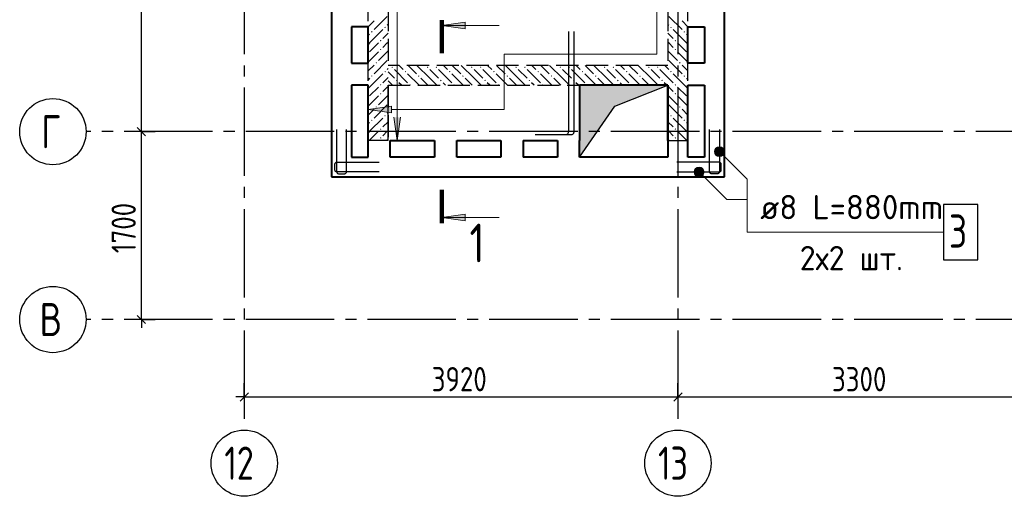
# Model space of a CAD drawing. Header units: millimetres. Extents: x 40580 to 1168286, y -220995 to 81020.
# Tile 313 of 419: x 791749 to 800649, y -113442 to -109129. Entities that reach past the tile are written whole.
import ezdxf

# ---------------------------------------------------------------- set-up
doc = ezdxf.new("R2010")
doc.units = ezdxf.units.MM
for name, pattern in [('______2', [270, 200, -70]), ('______5', [1100, 800, -100, 100, -100]), ('CENTER', [2, 1.25, -0.25, 0.25, -0.25])]:
    doc.linetypes.add(name, pattern=pattern)
for name, color, linetype, lineweight in [('Standard', 7, 'Continuous', 25), ('ЖБ Перекрытие верхний уровень', 7, 'Continuous', 35), ('Обрамление проемов стержнями', 7, 'Continuous', 25), ('ОСИ', 7, 'CENTER', 15), ('Основная', 7, 'Continuous', 40), ('Позиционная метка линия выноска', 7, 'Continuous', 13), ('Позиционная метка номер позиции', 7, 'Continuous', 13), ('Узлы символ', 7, 'Continuous', 25), ('Фиксатор', 7, 'Continuous', 25)]:
    doc.layers.add(name, color=color, linetype=linetype, lineweight=lineweight)
doc.layers.add('ЖБ Стена верхний уровень', color=7, linetype='______2', true_color=0x656565)
doc.layers.add('Тонкие', color=7, linetype='Continuous')
doc.layers.add('ФВ-2', color=7, linetype='Continuous')
doc.styles.add('GOST 2.304-81', font='txt')
doc.styles.add('ISOCPEUR', font='isocpeur.ttf')

msp = doc.modelspace()

# ---------------------------------------------------------------- hatches: boundary and pattern name
at = {"layer": 'ЖБ Стена верхний уровень', "linetype": 'Continuous', "lineweight": -3, "transparency": 33554687}
for points in [[(795058.4, -109199), (795051.9, -109192.5), (795045.4, -109199), (795051.9, -109205.5)], [(797629.3, -109199), (797635.8, -109192.5), (797642.3, -109199), (797635.8, -109205.5)], [(794938.4, -109239), (794931.9, -109232.5), (794925.3, -109239), (794931.9, -109245.5)], [(797749.3, -109239), (797755.8, -109232.5), (797762.3, -109239), (797755.8, -109245.5)], [(795018.4, -109319), (795011.8, -109312.5), (795005.4, -109319), (795011.8, -109325.5)], [(797669.3, -109319), (797675.8, -109312.5), (797682.3, -109319), (797675.8, -109325.5)], [(795018.4, -109399), (795011.8, -109392.5), (795005.4, -109399), (795011.8, -109405.5)], [(797669.3, -109399), (797675.8, -109392.5), (797682.3, -109399), (797675.8, -109405.5)], [(794978.4, -109519), (794971.9, -109512.5), (794965.4, -109519), (794971.9, -109525.5)], [(795109.3, -109559), (795115.8, -109552.5), (795122.3, -109559), (795115.8, -109565.5)], [(795429.3, -109559), (795435.8, -109552.5), (795442.3, -109559), (795435.8, -109565.5)], [(795509.3, -109559), (795515.8, -109552.5), (795522.3, -109559), (795515.8, -109565.5)], [(795829.3, -109559), (795835.8, -109552.5), (795842.3, -109559), (795835.8, -109565.5)], [(795909.3, -109559), (795915.8, -109552.5), (795922.3, -109559), (795915.8, -109565.5)], [(796229.3, -109559), (796235.8, -109552.5), (796242.3, -109559), (796235.8, -109565.5)], [(796309.3, -109559), (796315.8, -109552.5), (796322.3, -109559), (796315.8, -109565.5)], [(796629.3, -109559), (796635.8, -109552.5), (796642.3, -109559), (796635.8, -109565.5)], [(796709.3, -109559), (796715.8, -109552.5), (796722.3, -109559), (796715.8, -109565.5)], [(797029.3, -109559), (797035.8, -109552.5), (797042.3, -109559), (797035.8, -109565.5)], [(797109.3, -109559), (797115.8, -109552.5), (797122.3, -109559), (797115.8, -109565.5)], [(797429.3, -109559), (797435.8, -109552.5), (797442.3, -109559), (797435.8, -109565.5)], [(797509.3, -109559), (797515.8, -109552.5), (797522.3, -109559), (797515.8, -109565.5)], [(797709.3, -109519), (797715.8, -109512.5), (797722.3, -109519), (797715.8, -109525.5)], [(794938.4, -109639), (794931.9, -109632.5), (794925.3, -109639), (794931.9, -109645.5)], [(795058.4, -109599), (795051.9, -109592.5), (795045.4, -109599), (795051.9, -109605.5)], [(795229.3, -109599), (795235.8, -109592.5), (795242.3, -109599), (795235.8, -109605.5)], [(795349.3, -109639), (795355.8, -109632.5), (795362.3, -109639), (795355.8, -109645.5)], [(795629.3, -109599), (795635.8, -109592.5), (795642.3, -109599), (795635.8, -109605.5)], [(795749.3, -109639), (795755.8, -109632.5), (795762.3, -109639), (795755.8, -109645.5)], [(796029.3, -109599), (796035.8, -109592.5), (796042.3, -109599), (796035.8, -109605.5)], [(796149.3, -109639), (796155.8, -109632.5), (796162.3, -109639), (796155.8, -109645.5)], [(796429.3, -109599), (796435.8, -109592.5), (796442.3, -109599), (796435.8, -109605.5)], [(796549.3, -109639), (796555.8, -109632.5), (796562.3, -109639), (796555.8, -109645.5)], [(796829.3, -109599), (796835.8, -109592.5), (796842.3, -109599), (796835.8, -109605.5)], [(796949.3, -109639), (796955.8, -109632.5), (796962.3, -109639), (796955.8, -109645.5)], [(797229.3, -109599), (797235.8, -109592.5), (797242.3, -109599), (797235.8, -109605.5)], [(797349.3, -109639), (797355.8, -109632.5), (797362.3, -109639), (797355.8, -109645.5)], [(797629.3, -109599), (797635.8, -109592.5), (797642.3, -109599), (797635.8, -109605.5)], [(797749.3, -109639), (797755.8, -109632.5), (797762.3, -109639), (797755.8, -109645.5)], [(795018.4, -109719), (795011.8, -109712.5), (795005.4, -109719), (795011.8, -109725.5)], [(795149.3, -109679), (795155.8, -109672.5), (795162.3, -109679), (795155.8, -109685.5)], [(795269.3, -109719), (795275.8, -109712.5), (795282.3, -109719), (795279.1, -109722.1), (795272.4, -109722.1)], [(795549.3, -109679), (795555.8, -109672.5), (795562.3, -109679), (795555.8, -109685.5)], [(795669.3, -109719), (795675.8, -109712.5), (795682.3, -109719), (795679.1, -109722.1), (795672.4, -109722.1)], [(795949.3, -109679), (795955.8, -109672.5), (795962.3, -109679), (795955.8, -109685.5)], [(796069.3, -109719), (796075.8, -109712.5), (796082.3, -109719), (796079.1, -109722.1), (796072.4, -109722.1)], [(796349.3, -109679), (796355.8, -109672.5), (796362.3, -109679), (796355.8, -109685.5)], [(796469.3, -109719), (796475.8, -109712.5), (796482.3, -109719), (796479.1, -109722.1), (796472.4, -109722.1)], [(796749.3, -109679), (796755.8, -109672.5), (796762.3, -109679), (796755.8, -109685.5)], [(796869.3, -109719), (796875.8, -109712.5), (796882.3, -109719), (796879.1, -109722.1), (796872.4, -109722.1)], [(797149.3, -109679), (797155.8, -109672.5), (797162.3, -109679), (797155.8, -109685.5)], [(797269.3, -109719), (797275.8, -109712.5), (797282.3, -109719), (797279.1, -109722.1), (797272.4, -109722.1)], [(797549.3, -109679), (797555.8, -109672.5), (797562.3, -109679), (797555.8, -109685.5)], [(797669.3, -109719), (797675.8, -109712.5), (797682.3, -109719), (797675.8, -109725.5)], [(795018.4, -109799), (795011.8, -109792.5), (795005.4, -109799), (795011.8, -109805.5)], [(797669.3, -109799), (797675.8, -109792.5), (797682.3, -109799), (797675.8, -109805.5)], [(794978.4, -109919), (794971.9, -109912.5), (794965.4, -109919), (794971.9, -109925.5)], [(795058.4, -109999), (795051.9, -109992.5), (795045.4, -109999), (795051.9, -110005.5)], [(797629.3, -109999), (797635.8, -109992.5), (797642.3, -109999), (797635.8, -110005.5)], [(797709.3, -109919), (797715.8, -109912.5), (797722.3, -109919), (797715.8, -109925.5)], [(794938.4, -110039), (794931.9, -110032.5), (794925.3, -110039), (794931.9, -110045.5)], [(797749.3, -110039), (797755.8, -110032.5), (797762.3, -110039), (797755.8, -110045.5)], [(795018.4, -110119), (795011.8, -110112.5), (795005.4, -110119), (795011.8, -110125.5)], [(797669.3, -110119), (797675.8, -110112.5), (797682.3, -110119), (797675.8, -110125.5)], [(795018.4, -110199), (795011.8, -110192.5), (795005.4, -110199), (795011.8, -110205.5)], [(797669.3, -110199), (797675.8, -110192.5), (797682.3, -110199), (797675.8, -110205.5)]]:
    msp.add_hatch(color=7, dxfattribs=at).paths.add_polyline_path(points, flags=16)
at = {"layer": 'Позиционная метка линия выноска', "linetype": 'Continuous', "lineweight": 13, "transparency": 33554687}
for points in [[(795108.8, -109972.1), (794898.8, -109942.1), (795108.8, -109912.1)], [(795190.6, -110012.1), (795160.6, -110222.1), (795130.6, -110012.1)]]:
    msp.add_hatch(color=7, dxfattribs=at).paths.add_polyline_path(points, flags=16)
at = {"layer": 'Позиционная метка номер позиции', "linetype": 'Continuous', "lineweight": 13, "transparency": 33554687}
for points in [[(798030.5, -110311.7), (798062.3, -110279.8), (798042, -110291.3)], [(798062.3, -110279.8), (798030.5, -110311.7), (798030.5, -110334.6)], [(798062.3, -110279.8), (798030.5, -110334.6), (798085.3, -110279.8)], [(798085.3, -110279.8), (798030.5, -110334.6), (798042, -110354.9)], [(798085.3, -110279.8), (798042, -110354.9), (798105.6, -110291.3)], [(798105.6, -110291.3), (798042, -110354.9), (798062.3, -110366.4)], [(798105.6, -110291.3), (798062.3, -110366.4), (798117.1, -110311.7)], [(798117.1, -110311.7), (798062.3, -110366.4), (798085.3, -110366.4)], [(798117.1, -110311.7), (798085.3, -110366.4), (798117.1, -110334.6)], [(798117.1, -110334.6), (798085.3, -110366.4), (798105.6, -110354.9)], [(797846.5, -110495.6), (797878.3, -110463.8), (797858, -110475.3)], [(797878.3, -110463.8), (797846.5, -110495.6), (797846.5, -110518.6)], [(797878.3, -110463.8), (797846.5, -110518.6), (797901.3, -110463.8)], [(797901.3, -110463.8), (797846.5, -110518.6), (797858, -110538.9)], [(797901.3, -110463.8), (797858, -110538.9), (797921.6, -110475.3)], [(797921.6, -110475.3), (797858, -110538.9), (797878.3, -110550.4)], [(797921.6, -110475.3), (797878.3, -110550.4), (797933.1, -110495.6)], [(797933.1, -110495.6), (797878.3, -110550.4), (797901.3, -110550.4)], [(797933.1, -110495.6), (797901.3, -110550.4), (797933.1, -110518.6)], [(797933.1, -110518.6), (797901.3, -110550.4), (797921.6, -110538.9)]]:
    msp.add_hatch(color=7, dxfattribs=at).paths.add_polyline_path(points)
at = {"layer": 'Узлы символ', "linetype": 'Continuous', "lineweight": 13, "transparency": 33554687}
for points in [[(795774.4, -109211.8), (795564.4, -109181.8), (795774.4, -109151.8)], [(795774.4, -110949.3), (795564.4, -110919.3), (795774.4, -110889.3)]]:
    msp.add_hatch(color=7, dxfattribs=at).paths.add_polyline_path(points, flags=16)
at = {"layer": 'ФВ-2'}
h = msp.add_hatch(color=256, dxfattribs=at)
h.dxf.hatch_style = 1
h.paths.add_polyline_path([(797368, -109816.2), (797127.2, -109910.2), (796808.8, -110372.1), (796808.8, -109742.1)])
h.paths.add_polyline_path([(797368, -109816.2), (796808.8, -109742.1), (796808.8, -109722.1), (797608.8, -109722.1)])

# ---------------------------------------------------------------- linework, layer by layer
at = {"color": 7, "linetype": 'Continuous', "lineweight": -3, "transparency": 33554687}
for points in [[(794613.8, -110123.1), (794613.8, -110504), (794614.3, -110507.5), (794615.5, -110511.2), (794617.4, -110514.5), (794619.7, -110517.2), (794622.4, -110519.5), (794625.8, -110521.4), (794629.4, -110522.6), (794632.9, -110523.1), (794684.7, -110523.1), (794688.2, -110522.6), (794691.9, -110521.4), (794695.2, -110519.5), (794698, -110517.2), (794700.2, -110514.5), (794702.1, -110511.2), (794703.3, -110507.5), (794703.8, -110504), (794703.8, -110123.1)], [(794613.8, -110123.1), (794613.8, -110504), (794614.3, -110507.5), (794615.5, -110511.2), (794617.4, -110514.5), (794619.7, -110517.2), (794622.4, -110519.5), (794625.8, -110521.4), (794629.4, -110522.6), (794632.9, -110523.1), (794684.7, -110523.1), (794688.2, -110522.6), (794691.9, -110521.4), (794695.2, -110519.5), (794698, -110517.2), (794700.2, -110514.5), (794702.1, -110511.2), (794703.3, -110507.5), (794703.8, -110504), (794703.8, -110123.1)], [(798073.8, -110123.1), (798073.8, -110504), (798073.3, -110507.5), (798072.1, -110511.2), (798070.2, -110514.5), (798067.9, -110517.2), (798065.2, -110519.5), (798061.9, -110521.4), (798058.2, -110522.6), (798054.7, -110523.1), (798002.9, -110523.1), (797999.4, -110522.6), (797995.8, -110521.4), (797992.4, -110519.5), (797989.7, -110517.2), (797987.4, -110514.5), (797985.5, -110511.2), (797984.3, -110507.5), (797983.8, -110504), (797983.8, -110123.1)], [(798073.8, -110123.1), (798073.8, -110504), (798073.3, -110507.5), (798072.1, -110511.2), (798070.2, -110514.5), (798067.9, -110517.2), (798065.2, -110519.5), (798061.9, -110521.4), (798058.2, -110522.6), (798054.7, -110523.1), (798002.9, -110523.1), (797999.4, -110522.6), (797995.8, -110521.4), (797992.4, -110519.5), (797989.7, -110517.2), (797987.4, -110514.5), (797985.5, -110511.2), (797984.3, -110507.5), (797983.8, -110504), (797983.8, -110123.1)], [(794997.8, -110507.1), (794616.9, -110507.1), (794613.4, -110506.6), (794609.8, -110505.4), (794606.4, -110503.5), (794603.7, -110501.2), (794601.4, -110498.5), (794599.5, -110495.2), (794598.3, -110491.5), (794597.8, -110488), (794597.8, -110436.2), (794598.3, -110432.7), (794599.5, -110429), (794601.4, -110425.7), (794603.7, -110423), (794606.4, -110420.7), (794609.8, -110418.8), (794613.4, -110417.6), (794616.9, -110417.1), (794997.8, -110417.1)], [(794997.8, -110507.1), (794616.9, -110507.1), (794613.4, -110506.6), (794609.8, -110505.4), (794606.4, -110503.5), (794603.7, -110501.2), (794601.4, -110498.5), (794599.5, -110495.2), (794598.3, -110491.5), (794597.8, -110488), (794597.8, -110436.2), (794598.3, -110432.7), (794599.5, -110429), (794601.4, -110425.7), (794603.7, -110423), (794606.4, -110420.7), (794609.8, -110418.8), (794613.4, -110417.6), (794616.9, -110417.1), (794997.8, -110417.1)], [(797689.8, -110507.1), (798070.7, -110507.1), (798074.2, -110506.6), (798077.9, -110505.4), (798081.2, -110503.5), (798083.9, -110501.2), (798086.2, -110498.5), (798088.1, -110495.2), (798089.3, -110491.5), (798089.8, -110488), (798089.8, -110436.2), (798089.3, -110432.7), (798088.1, -110429), (798086.2, -110425.7), (798083.9, -110423), (798081.2, -110420.7), (798077.9, -110418.8), (798074.2, -110417.6), (798070.7, -110417.1), (797689.8, -110417.1)], [(797689.8, -110507.1), (798070.7, -110507.1), (798074.2, -110506.6), (798077.9, -110505.4), (798081.2, -110503.5), (798083.9, -110501.2), (798086.2, -110498.5), (798088.1, -110495.2), (798089.3, -110491.5), (798089.8, -110488), (798089.8, -110436.2), (798089.3, -110432.7), (798088.1, -110429), (798086.2, -110425.7), (798083.9, -110423), (798081.2, -110420.7), (798077.9, -110418.8), (798074.2, -110417.6), (798070.7, -110417.1), (797689.8, -110417.1)]]:
    msp.add_lwpolyline(points, dxfattribs=at)
at = {"color": 7, "linetype": 'Continuous', "lineweight": 25, "transparency": 33554687}
msp.add_lwpolyline([(800098.2, -111302.1), (800408.2, -111302.1), (800408.2, -110802.1), (800098.2, -110802.1), (800098.2, -111302.1)], dxfattribs=at)
at = {"layer": 'Standard', "color": 7, "linetype": 'Continuous', "lineweight": -3, "transparency": 33554687}
for p, q in [((792849.1, -110142.1), (792849.1, -104642.1)), ((792849.1, -111842.1), (792849.1, -111917.1)), ((793778.8, -112542.1), (793703.8, -112542.1)), ((793778.8, -112542.1), (797698.8, -112542.1)), ((797698.8, -112542.1), (800998.8, -112542.1))]:
    msp.add_line(p, q, dxfattribs=at)
at = {"layer": 'Standard', "color": 251, "linetype": 'Continuous', "lineweight": -3, "true_color": 0x656565, "transparency": 33554687}
for p, q in [((792849.1, -110142.1), (792724.1, -110142.1)), ((792849.1, -110142.1), (792974.1, -110142.1)), ((792849.1, -110142.1), (792849.1, -110142.1)), ((792849.1, -111842.1), (792724.1, -111842.1)), ((792849.1, -111842.1), (792974.1, -111842.1)), ((792849.1, -111842.1), (792849.1, -111842.1)), ((793778.8, -112542.1), (793778.8, -112417.1)), ((797698.8, -112542.1), (797698.8, -112417.1)), ((793778.8, -112542.1), (793778.8, -112667.1)), ((793778.8, -112542.1), (793778.8, -112542.1)), ((797698.8, -112542.1), (797698.8, -112667.1)), ((797698.8, -112542.1), (797698.8, -112542.1))]:
    msp.add_line(p, q, dxfattribs=at)
at = {"layer": 'Standard', "color": 7, "linetype": 'Continuous', "lineweight": 25, "transparency": 33554687}
for p, q in [((792886.6, -110179.6), (792811.6, -110104.6)), ((792886.6, -111879.6), (792811.6, -111804.6)), ((793741.3, -112579.6), (793816.3, -112504.6)), ((797661.3, -112579.6), (797736.3, -112504.6))]:
    msp.add_line(p, q, dxfattribs=at)
at = {"layer": 'Standard', "color": 7, "linetype": 'Continuous', "lineweight": -3, "transparency": 33554687}
msp.add_lwpolyline([(792849.1, -111842.1), (792849.1, -111339), (792849.1, -111339), (792849.1, -110142.1)], dxfattribs=at)
at = {"layer": 'ЖБ Перекрытие верхний уровень', "color": 7, "linetype": 'Continuous', "lineweight": 25, "transparency": 33554687}
msp.add_line((795078.8, -110222.1), (795078.8, -109722.1), dxfattribs=at)
at = {"layer": 'ЖБ Стена верхний уровень', "color": 251, "linetype": '______2', "lineweight": -3, "true_color": 0x656565, "transparency": 33554687}
for p, q in [((794898.8, -110222.1), (794898.8, -104442.1)), ((795078.8, -104442.1), (795078.8, -109542.1)), ((797608.8, -104442.1), (797608.8, -109542.1)), ((797788.8, -110222.1), (797788.8, -104442.1)), ((797608.8, -109542.1), (795078.8, -109542.1)), ((795078.8, -109722.1), (797608.8, -109722.1)), ((795078.8, -109722.1), (795078.8, -110222.1)), ((795078.8, -110222.1), (794898.8, -110222.1)), ((797608.8, -110222.1), (797788.8, -110222.1))]:
    msp.add_line(p, q, dxfattribs=at)
at = {"layer": 'ЖБ Стена верхний уровень', "color": 9, "linetype": 'Continuous', "lineweight": -3, "true_color": 0xc7c7c7, "transparency": 33554687}
for p, q in [((795071.9, -109099), (794951.9, -109219)), ((797615.8, -109099), (797735.8, -109219)), ((794898.8, -109192), (794951.9, -109139)), ((795078.8, -109172), (795071.9, -109179)), ((797608.8, -109172), (797615.8, -109179)), ((797788.8, -109192), (797735.8, -109139)), ((794911.8, -109259), (794898.8, -109272)), ((794911.8, -109339), (795031.9, -109219)), ((795078.8, -109252), (795031.9, -109299)), ((797608.8, -109252), (797655.8, -109299)), ((797775.8, -109339), (797655.8, -109219)), ((797775.8, -109259), (797788.8, -109272)), ((794911.8, -109339), (794898.8, -109352)), ((794991.9, -109339), (794911.8, -109419)), ((795031.9, -109379), (795071.9, -109339)), ((795071.9, -109339), (795078.8, -109332)), ((797615.8, -109339), (797608.8, -109332)), ((797655.8, -109379), (797615.8, -109339)), ((797695.8, -109339), (797775.8, -109419)), ((797775.8, -109339), (797788.8, -109352)), ((794991.9, -109419), (794898.8, -109512)), ((795078.8, -109412), (794991.9, -109499)), ((797608.8, -109412), (797695.8, -109499)), ((797695.8, -109419), (797788.8, -109512)), ((794898.8, -109592), (794951.9, -109539)), ((795071.9, -109499), (794951.9, -109619)), ((795178.9, -109542.1), (795215.8, -109579)), ((795258.9, -109542.1), (795335.8, -109619)), ((795455.8, -109659), (795338.9, -109542.1)), ((795578.9, -109542.1), (795615.8, -109579)), ((795658.9, -109542.1), (795735.8, -109619)), ((795855.8, -109659), (795738.9, -109542.1)), ((795978.9, -109542.1), (796015.8, -109579)), ((796058.9, -109542.1), (796135.8, -109619)), ((796255.8, -109659), (796138.9, -109542.1)), ((796378.9, -109542.1), (796415.8, -109579)), ((796458.9, -109542.1), (796535.8, -109619)), ((796655.8, -109659), (796538.9, -109542.1)), ((796778.9, -109542.1), (796815.8, -109579)), ((796858.9, -109542.1), (796935.8, -109619)), ((797055.8, -109659), (796938.9, -109542.1)), ((797178.9, -109542.1), (797215.8, -109579)), ((797258.9, -109542.1), (797335.8, -109619)), ((797455.8, -109659), (797338.9, -109542.1)), ((797578.9, -109542.1), (797608.8, -109572)), ((797615.8, -109499), (797735.8, -109619)), ((797788.8, -109592), (797735.8, -109539)), ((794911.8, -109739), (795031.9, -109619)), ((795078.8, -109572), (795071.9, -109579)), ((795078.8, -109602), (795135.8, -109659)), ((795135.8, -109579), (795255.8, -109699)), ((795358.9, -109722.1), (795255.8, -109619)), ((795455.8, -109579), (795535.8, -109659)), ((795535.8, -109579), (795655.8, -109699)), ((795758.9, -109722.1), (795655.8, -109619)), ((795855.8, -109579), (795935.8, -109659)), ((795935.8, -109579), (796055.8, -109699)), ((796158.9, -109722.1), (796055.8, -109619)), ((796255.8, -109579), (796335.8, -109659)), ((796335.8, -109579), (796455.8, -109699)), ((796558.9, -109722.1), (796455.8, -109619)), ((796655.8, -109579), (796735.8, -109659)), ((796735.8, -109579), (796855.8, -109699)), ((796958.9, -109722.1), (796855.8, -109619)), ((797055.8, -109579), (797135.8, -109659)), ((797135.8, -109579), (797255.8, -109699)), ((797358.9, -109722.1), (797255.8, -109619)), ((797455.8, -109579), (797535.8, -109659)), ((797535.8, -109579), (797608.8, -109652)), ((797608.8, -109572), (797615.8, -109579)), ((797775.8, -109739), (797655.8, -109619)), ((794911.8, -109659), (794898.8, -109672)), ((795078.8, -109652), (795031.9, -109699)), ((795071.9, -109739), (795078.8, -109732)), ((795078.8, -109682), (795118.9, -109722.1)), ((795198.9, -109722.1), (795175.8, -109699)), ((795375.8, -109659), (795438.9, -109722.1)), ((795455.8, -109659), (795518.9, -109722.1)), ((795598.9, -109722.1), (795575.8, -109699)), ((795775.8, -109659), (795838.9, -109722.1)), ((795855.8, -109659), (795918.9, -109722.1)), ((795998.9, -109722.1), (795975.8, -109699)), ((796175.8, -109659), (796238.9, -109722.1)), ((796255.8, -109659), (796318.9, -109722.1)), ((796398.9, -109722.1), (796375.8, -109699)), ((796575.8, -109659), (796638.9, -109722.1)), ((796655.8, -109659), (796718.9, -109722.1)), ((796798.9, -109722.1), (796775.8, -109699)), ((796975.8, -109659), (797038.9, -109722.1)), ((797055.8, -109659), (797118.9, -109722.1)), ((797198.9, -109722.1), (797175.8, -109699)), ((797375.8, -109659), (797438.9, -109722.1)), ((797455.8, -109659), (797518.9, -109722.1)), ((797598.9, -109722.1), (797575.8, -109699)), ((797608.8, -109652), (797655.8, -109699)), ((797615.8, -109739), (797608.8, -109732)), ((797775.8, -109659), (797788.8, -109672)), ((794911.8, -109739), (794898.8, -109752)), ((794991.9, -109819), (794898.8, -109912)), ((794991.9, -109739), (794911.8, -109819)), ((795078.8, -109812), (794991.9, -109899)), ((795031.9, -109779), (795071.9, -109739)), ((797608.8, -109812), (797695.8, -109899)), ((797655.8, -109779), (797615.8, -109739)), ((797695.8, -109739), (797775.8, -109819)), ((797695.8, -109819), (797788.8, -109912)), ((797775.8, -109739), (797788.8, -109752)), ((795071.9, -109899), (794951.9, -110019)), ((797615.8, -109899), (797735.8, -110019)), ((794898.8, -109992), (794951.9, -109939)), ((795078.8, -109972), (795071.9, -109979)), ((797608.8, -109972), (797615.8, -109979)), ((797788.8, -109992), (797735.8, -109939)), ((794911.8, -110059), (794898.8, -110072)), ((794911.8, -110139), (795031.9, -110019)), ((795078.8, -110052), (795031.9, -110099)), ((797608.8, -110052), (797655.8, -110099)), ((797775.8, -110139), (797655.8, -110019)), ((797775.8, -110059), (797788.8, -110072)), ((794911.8, -110139), (794898.8, -110152)), ((794991.9, -110139), (794911.8, -110219)), ((795031.9, -110179), (795071.9, -110139)), ((795071.9, -110139), (795078.8, -110132)), ((797615.8, -110139), (797608.8, -110132)), ((797655.8, -110179), (797615.8, -110139)), ((797695.8, -110139), (797775.8, -110219)), ((797775.8, -110139), (797788.8, -110152)), ((794991.9, -110219), (794988.7, -110222.1)), ((795078.8, -110212), (795068.7, -110222.1)), ((797608.8, -110212), (797618.9, -110222.1)), ((797695.8, -110219), (797698.9, -110222.1))]:
    msp.add_line(p, q, dxfattribs=at)
at = {"layer": 'Обрамление проемов стержнями', "color": 7, "linetype": 'Continuous', "lineweight": 25, "transparency": 33554687}
for points in [[(796708.8, -109237.1), (796708.8, -110143.4), (796708.1, -110148.7), (796706.3, -110154.2), (796703.5, -110159.2), (796700, -110163.3), (796695.9, -110166.8), (796690.9, -110169.6), (796685.4, -110171.4), (796680.1, -110172.1), (796408.8, -110172.1)], [(796708.8, -109237.1), (796708.8, -110143.4), (796708.1, -110148.7), (796706.3, -110154.2), (796703.5, -110159.2), (796700, -110163.3), (796695.9, -110166.8), (796690.9, -110169.6), (796685.4, -110171.4), (796680.1, -110172.1), (796408.8, -110172.1)], [(796708.8, -109237.1), (796708.8, -110143.4), (796708.1, -110148.7), (796706.3, -110154.2), (796703.5, -110159.2), (796700, -110163.3), (796695.9, -110166.8), (796690.9, -110169.6), (796685.4, -110171.4), (796680.1, -110172.1), (796408.8, -110172.1)], [(796708.8, -109237.1), (796708.8, -110143.4), (796708.1, -110148.7), (796706.3, -110154.2), (796703.5, -110159.2), (796700, -110163.3), (796695.9, -110166.8), (796690.9, -110169.6), (796685.4, -110171.4), (796680.1, -110172.1), (796408.8, -110172.1)], [(796758.8, -109237.1), (796758.8, -110143.4), (796758.1, -110148.7), (796756.3, -110154.2), (796753.5, -110159.2), (796750, -110163.3), (796745.9, -110166.8), (796740.9, -110169.6), (796735.4, -110171.4), (796730.1, -110172.1), (796458.8, -110172.1)], [(796758.8, -109237.1), (796758.8, -110143.4), (796758.1, -110148.7), (796756.3, -110154.2), (796753.5, -110159.2), (796750, -110163.3), (796745.9, -110166.8), (796740.9, -110169.6), (796735.4, -110171.4), (796730.1, -110172.1), (796458.8, -110172.1)], [(796758.8, -109237.1), (796758.8, -110143.4), (796758.1, -110148.7), (796756.3, -110154.2), (796753.5, -110159.2), (796750, -110163.3), (796745.9, -110166.8), (796740.9, -110169.6), (796735.4, -110171.4), (796730.1, -110172.1), (796458.8, -110172.1)], [(796758.8, -109237.1), (796758.8, -110143.4), (796758.1, -110148.7), (796756.3, -110154.2), (796753.5, -110159.2), (796750, -110163.3), (796745.9, -110166.8), (796740.9, -110169.6), (796735.4, -110171.4), (796730.1, -110172.1), (796458.8, -110172.1)]]:
    msp.add_lwpolyline(points, dxfattribs=at)
at = {"layer": 'ОСИ', "color": 8, "linetype": '______5', "lineweight": -3, "transparency": 33554687}
for p, q in [((793778.8, -103142.1), (793778.8, -112842.1)), ((797698.8, -103142.1), (797698.8, -112842.1)), ((819892.5, -110142.1), (792349.1, -110142.1)), ((819892.5, -111842.1), (792349.1, -111842.1))]:
    msp.add_line(p, q, dxfattribs=at)
at = {"layer": 'ОСИ', "color": 7, "linetype": 'Continuous', "lineweight": -3, "transparency": 33554687}
for centre in [(792049.1, -110142.1), (792049.1, -111842.1), (793778.8, -113142.1), (797698.8, -113142.1)]:
    msp.add_circle(centre, 300, dxfattribs=at)
at = {"layer": 'Основная', "transparency": 33554687}
for p, q in [((794568.8, -104242.1), (794568.8, -110552.1)), ((798118.8, -110552.1), (798118.8, -104242.1)), ((794748.8, -109192.1), (794748.8, -109522.1)), ((794898.8, -109192.1), (794748.8, -109192.1)), ((794898.8, -109522.1), (794898.8, -109192.1)), ((797788.8, -109522.1), (797788.8, -109192.1)), ((797788.8, -109192.1), (797938.8, -109192.1)), ((797938.8, -109192.1), (797938.8, -109522.1)), ((794748.8, -109522.1), (794898.8, -109522.1)), ((797938.8, -109522.1), (797788.8, -109522.1)), ((794898.8, -109722.1), (794748.8, -109722.1)), ((794748.8, -109722.1), (794748.8, -110372.1)), ((794898.8, -110372.1), (794898.8, -109722.1)), ((797608.8, -109722.1), (796808.8, -109722.1)), ((796808.8, -109722.1), (796808.8, -110222.1)), ((797608.8, -109722.1), (797608.8, -110222.1)), ((797608.8, -110222.1), (797608.8, -109722.1)), ((797788.8, -110372.1), (797788.8, -109722.1)), ((797788.8, -109722.1), (797938.8, -109722.1)), ((797938.8, -109722.1), (797938.8, -110372.1)), ((795098.8, -110372.1), (795098.8, -110222.1)), ((795098.8, -110222.1), (795498.8, -110222.1)), ((795498.8, -110222.1), (795498.8, -110372.1)), ((795698.8, -110372.1), (795698.8, -110222.1)), ((795698.8, -110222.1), (796098.8, -110222.1)), ((796098.8, -110222.1), (796098.8, -110372.1)), ((796298.8, -110222.1), (796608.8, -110222.1)), ((796298.8, -110222.1), (796298.8, -110372.1)), ((796608.8, -110222.1), (796608.8, -110372.1)), ((796808.8, -110372.1), (796808.8, -110222.1)), ((797608.8, -110222.1), (797608.8, -110372.1)), ((794748.8, -110372.1), (794898.8, -110372.1)), ((795498.8, -110372.1), (795098.8, -110372.1)), ((796098.8, -110372.1), (795698.8, -110372.1)), ((796608.8, -110372.1), (796298.8, -110372.1)), ((797608.8, -110372.1), (796808.8, -110372.1)), ((797938.8, -110372.1), (797788.8, -110372.1)), ((794568.8, -110552.1), (798118.8, -110552.1))]:
    msp.add_line(p, q, dxfattribs=at)
at = {"layer": 'Позиционная метка линия выноска', "color": 251, "linetype": 'Continuous', "lineweight": 13, "true_color": 0x494949, "transparency": 33554687}
for p, q in [((794898.8, -109942.1), (795108.8, -109912.1)), ((795108.8, -109972.1), (794898.8, -109942.1)), ((795108.8, -109912.1), (795108.8, -109972.1)), ((795108.8, -109942.1), (796128.8, -109942.1)), ((795160.6, -110222.1), (795130.6, -110012.1)), ((795190.6, -110012.1), (795160.6, -110222.1)), ((795110.6, -110222.1), (795210.6, -110222.1)), ((795160.6, -110222.1), (795160.6, -110222.1)), ((795160.6, -110222.1), (795160.6, -110222.1)), ((795160.6, -110222.1), (795160.6, -110222.1))]:
    msp.add_line(p, q, dxfattribs=at)
msp.add_lwpolyline([(797508.8, -104242.1), (797508.8, -109442.1), (796128.8, -109442.1), (796128.8, -109942.1)], dxfattribs=at)
at = {"layer": 'Позиционная метка линия выноска', "color": 251, "linetype": 'Continuous', "lineweight": 13, "true_color": 0x494949, "transparency": 33554687, "extrusion": (0, 0, -1)}
msp.add_lwpolyline([(-795160.6, -110222.1), (-795160.6, -104472.1), (-797788.8, -104472.1)], dxfattribs=at)
at = {"layer": 'Позиционная метка номер позиции', "color": 7, "linetype": 'Continuous', "lineweight": 13, "transparency": 33554687}
for p, q in [((798042, -110291.3), (798042, -110291.3)), ((798042, -110354.9), (798042, -110354.9)), ((798105.6, -110291.3), (798105.6, -110291.3)), ((798105.6, -110354.9), (798105.6, -110354.9)), ((797858, -110475.3), (797858, -110475.3)), ((797921.6, -110475.3), (797921.6, -110475.3)), ((797858, -110538.9), (797858, -110538.9)), ((797921.6, -110538.9), (797921.6, -110538.9))]:
    msp.add_line(p, q, dxfattribs=at)
for points in [[(798073.8, -110323.1), (798323.8, -110573.1), (798323.8, -111052.1), (800098.2, -111052.1)], [(797889.8, -110507.1), (798139.8, -110757.1), (798323.8, -110757.1), (798323.8, -111052.1), (800098.2, -111052.1)]]:
    msp.add_lwpolyline(points, dxfattribs=at)
for centre in [(798073.8, -110323.1), (797889.8, -110507.1)]:
    msp.add_circle(centre, 45, dxfattribs=at)
at = {"layer": 'Тонкие', "lineweight": 100}
for p, q in [((795564.4, -109431.8), (795564.4, -109131.8)), ((795564.4, -110669.3), (795564.4, -110969.3))]:
    msp.add_line(p, q, dxfattribs=at)
at = {"layer": 'Тонкие'}
for p, q in [((797127.2, -109910.2), (797608.8, -109722.1)), ((796808.8, -110372.1), (797127.2, -109910.2))]:
    msp.add_line(p, q, dxfattribs=at)
at = {"layer": 'Узлы символ', "color": 7, "linetype": 'Continuous', "lineweight": 13, "transparency": 33554687}
for p, q in [((795564.4, -109181.8), (795774.4, -109151.8)), ((795564.4, -109181.8), (796083.6, -109181.8)), ((795774.4, -109211.8), (795564.4, -109181.8)), ((795774.4, -109151.8), (795774.4, -109211.8)), ((795774.4, -109181.8), (795789.4, -109181.8)), ((795564.4, -110919.3), (795774.4, -110889.3)), ((795774.4, -110889.3), (795774.4, -110949.3)), ((795564.4, -110919.3), (796083.6, -110919.3)), ((795564.4, -110919.3), (795564.4, -110919.3)), ((795564.4, -110919.3), (795564.4, -110919.3)), ((795564.4, -110919.3), (795564.4, -110919.3)), ((795774.4, -110949.3), (795564.4, -110919.3)), ((795774.4, -110919.3), (795789.4, -110919.3))]:
    msp.add_line(p, q, dxfattribs=at)

# ---------------------------------------------------------------- texts
at = {"color": 7, "linetype": 'Continuous', "lineweight": 13, "transparency": 33554687, "attachment_point": 7, "style": 'ISOCPEUR'}
for s, insert, char_height, width in [('\\W0.98;ø8 L=880mm ', (798442.9, -110934.8), 220, 1889.816), ('{\\W0.7800;3}', (800148.2, -111192.1), 300, 326.853)]:
    msp.add_mtext(s, dxfattribs=dict(at, insert=insert, char_height=char_height, width=width))
at = {"layer": 'Standard', "color": 7, "linetype": 'Continuous', "lineweight": 25, "transparency": 33554687, "insert": (792799, -111242.3), "char_height": 220, "width": 625.735, "attachment_point": 7, "rotation": 90, "style": 'GOST 2.304-81'}
msp.add_mtext('1700', dxfattribs=at)
at = {"layer": 'Standard', "color": 7, "linetype": 'Continuous', "lineweight": 25, "transparency": 33554687, "char_height": 220, "attachment_point": 7, "style": 'GOST 2.304-81'}
for s, insert, width in [('3920', (795473, -112492.1), 657.046), ('3300', (799090.8, -112492.1), 641.47)]:
    msp.add_mtext(s, dxfattribs=dict(at, insert=insert, width=width))
at = {"layer": 'ОСИ', "color": 7, "linetype": 'Continuous', "lineweight": 25, "transparency": 33554687, "char_height": 300, "attachment_point": 7, "style": 'ISOCPEUR'}
for s, insert, width in [('\\W0.78;Г', (791944.1, -110292.1), 326.834), ('\\W0.80;В', (791929.1, -111992.1), 359.83), ('\\W0.75;12', (793598.8, -113292.1), 472.649), ('\\W0.75;13', (797518.8, -113292.1), 472.649)]:
    msp.add_mtext(s, dxfattribs=dict(at, insert=insert, width=width))
at = {"layer": 'Узлы символ', "color": 7, "linetype": 'Continuous', "lineweight": -3, "transparency": 33554687, "insert": (795814.7, -111324.6), "char_height": 350, "width": 381.322, "attachment_point": 7, "style": 'ISOCPEUR'}
msp.add_mtext('{\\W0.7800;1}', dxfattribs=at)
at = {"layer": 'Фиксатор', "color": 7, "linetype": 'Continuous', "lineweight": 25, "transparency": 33554687, "insert": (798799.3, -111396.3), "char_height": 220, "width": 1161.734, "attachment_point": 7, "style": 'ISOCPEUR'}
msp.add_mtext('\\W0.96;2х2 шт.', dxfattribs=at)

doc.saveas('drawing.dxf')
